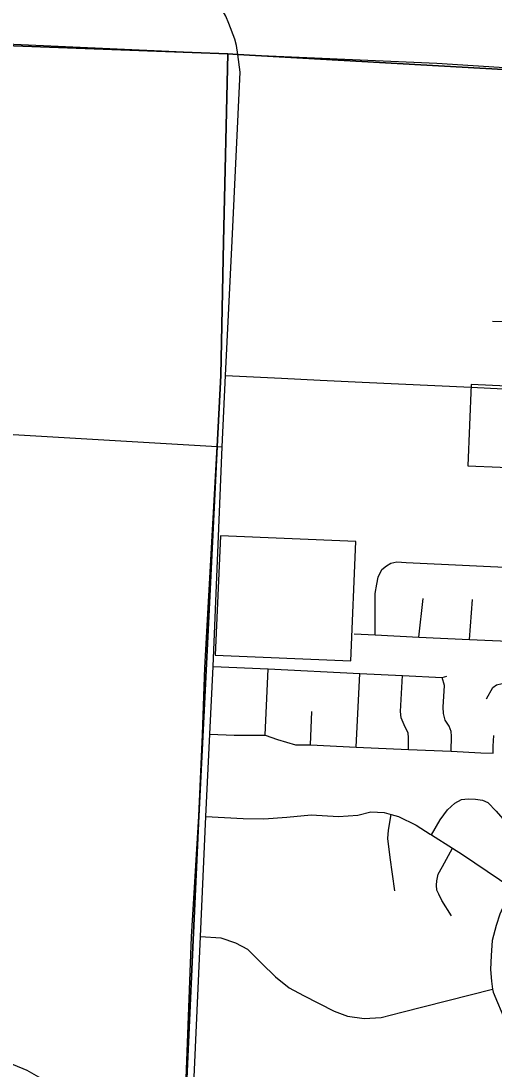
# Model space of a CAD drawing. Extents: x 1659811 to 1934326, y 644115 to 934867.
# Drawn here: x 1802180 to 1805504, y 772572 to 779936 of the extents above; entities that cross this region are included whole.
import ezdxf

# ---------------------------------------------------------------- set-up
doc = ezdxf.new("R2010")
doc.units = 0
for name, color, linetype in [('GM_X_City_Street', 7, 'Continuous'), ('GM_X_Corporation', 7, 'Continuous'), ('GM_X_County', 7, 'Continuous'), ('GM_X_County_Road', 7, 'Continuous'), ('GM_X_Township', 7, 'Continuous'), ('GM_X_Township_Road', 7, 'Continuous')]:
    doc.layers.add(name, color=color, linetype=linetype)

msp = doc.modelspace()

# ---------------------------------------------------------------- linework, layer by layer
at = {"layer": 'GM_X_City_Street'}
for points in [[(1803286.8, 770015), (1803311.7, 770600.2), (1803371.1, 771944.9), (1803441.6, 773504.2), (1803478.2, 774346.9), (1803506.6, 774925.3), (1803529.8, 775399.8), (1803593.2, 776943.9), (1803617.4, 777446.2), (1803664, 778391), (1803721.1, 779576.8), (1803703.9, 779700.5)], [(1805494, 777827.8), (1806069.2, 777818.2)], [(1803617.4, 777446.2), (1804011.5, 777425.9), (1804281.8, 777411.7), (1804578.3, 777398), (1804831.8, 777387.1), (1805342.1, 777362.8)], [(1797070.2, 777278.2), (1797953.4, 777250.4), (1798826.8, 777206.6), (1799137.1, 777188.7), (1800084, 777145), (1801247.3, 777084.8), (1801844.4, 777047.8), (1803557.7, 776945.5), (1803593.2, 776943.9)], [(1804669.1, 775622.5), (1804669.8, 775913.2), (1804680.6, 775979.6), (1804688.8, 776029.2), (1804714.6, 776082.1), (1804747.9, 776107.4), (1804778.1, 776127.3), (1804821.8, 776135.3), (1804885.9, 776131.6), (1805727, 776091.4)], [(1804976.5, 775607.9), (1805004.9, 775878.9)], [(1805332.5, 775590.9), (1805351.5, 775870.6)], [(1804520.1, 775629.6), (1804669.1, 775622.5), (1804976.5, 775607.9), (1805332.5, 775590.9), (1805711.8, 775572.8)], [(1803529.8, 775399.8), (1803916, 775385), (1804561.8, 775350.8), (1804860.4, 775337.7), (1805138.9, 775322.9), (1805171.9, 775332.1)], [(1803895.1, 774918.2), (1803916, 775385)], [(1804535.5, 774833.9), (1804561.8, 775350.8)], [(1804902.5, 774816.9), (1804903.5, 774902.9), (1804899.4, 774932.9), (1804872.1, 774990.1), (1804851.7, 775039.2), (1804846.2, 775084.1), (1804860.4, 775337.7)], [(1805201.9, 774804.8), (1805205.9, 774911.1), (1805203.2, 774945.1), (1805189.6, 774981.9), (1805159.6, 775024.2), (1805148.7, 775070.5), (1805147.4, 775114.1), (1805155.5, 775268.1), (1805138.9, 775322.9)], [(1805450.8, 775173.9), (1805496.4, 775253.1), (1805520.6, 775271.3), (1805561.9, 775281.8), (1805614.2, 775276), (1805639.4, 775278.7), (1805696.8, 775300.8)], [(1804214.6, 774851), (1804223.8, 775085.2)], [(1803506.6, 774925.3), (1803676.9, 774918.2), (1803878.9, 774918.2)], [(1803878.9, 774918.2), (1803895.1, 774918.2), (1803982.1, 774888), (1804109.8, 774850.7), (1804214.6, 774851), (1804535.5, 774833.9), (1804902.5, 774816.9), (1805201.9, 774804.8), (1805410.2, 774795.2)], [(1805410.2, 774795.2), (1805498.9, 774791.2), (1805498.9, 774841.6), (1805501.6, 774915.2)], [(1805065.5, 774217.6), (1805125.7, 774323.6), (1805177.6, 774393.1), (1805228.3, 774440.8), (1805274.4, 774466.1), (1805322.5, 774471.5), (1805374.4, 774469.7), (1805423.6, 774461.6), (1805461.1, 774444.4), (1805517.8, 774384.6), (1805582.5, 774312), (1805804.9, 774062.6)], [(1803478.2, 774346.9), (1803740.8, 774332.7), (1803886.3, 774330.7), (1804047.7, 774341.6), (1804219.8, 774357.5), (1804411.4, 774346.3), (1804546.1, 774357.2), (1804637.1, 774379.1), (1804730.9, 774374.9), (1804781.4, 774361.3), (1804832.4, 774347.5), (1804956.7, 774286), (1805055.7, 774223.8), (1805065.5, 774217.6), (1805212.4, 774124.7), (1805283, 774080), (1805628.3, 773845.5)], [(1804806.4, 773823.4), (1804774, 774059.3), (1804757.8, 774191.2), (1804762.4, 774251.3), (1804781.4, 774361.3)], [(1805204.3, 773648.1), (1805137.6, 773756), (1805115.2, 773800.6), (1805103.1, 773829.9), (1805100.7, 773865.4), (1805102, 773894.8), (1805111.6, 773941.3), (1805140.8, 773995.6), (1805212.4, 774124.7)], [(1805628.3, 773845.5), (1805579.3, 773736), (1805575.2, 773729.2), (1805543.6, 773660.5), (1805518.2, 773580.6), (1805491.5, 773475.8), (1805484.6, 773369.9), (1805478.9, 773271.4), (1805485.6, 773189.9), (1805494, 773134.1), (1805497.3, 773112.8), (1805528.3, 773039.9), (1805553.3, 772978.3), (1805576.1, 772929.1), (1805619.1, 772855.4), (1805649.9, 772810), (1805695.3, 772753.1), (1805740.2, 772698.3), (1805790.2, 772648.2), (1805833.7, 772613.9), (1805900.3, 772571.7)], [(1803441.6, 773504.2), (1803585, 773494.9), (1803686.8, 773460.2), (1803772.4, 773414), (1803858.9, 773327.5)], [(1803858.9, 773327.5), (1803869.6, 773316.8), (1803969, 773219.7), (1804063.9, 773143.3), (1804165.7, 773090.2), (1804380.8, 772979.1), (1804473.3, 772944.4), (1804591.3, 772928.2), (1804711.5, 772935.2), (1804855, 772972.2), (1805494, 773134.1)], [(1801064.8, 772623.1), (1801162.7, 772624.7), (1801293.9, 772639.4), (1801500.3, 772671.6), (1801677.2, 772685), (1801880.9, 772670.7), (1802057.9, 772631.4), (1802221.4, 772564.3), (1802417.1, 772451.7), (1802749.5, 772181), (1802907.7, 772052.3), (1802991.6, 771999.6), (1803043.4, 771979.5), (1803125.9, 771960.3), (1803318.6, 771947.8)]]:
    msp.add_lwpolyline(points, dxfattribs=at)
at = {"layer": 'GM_X_Corporation'}
for points in [[(1799793.5, 779877.7), (1803633.5, 779704.3), (1803603.1, 778383.4), (1803585, 777444.8), (1803557.7, 776945.5), (1803482.9, 775419.5), (1803430.3, 774348.7), (1803318.9, 771942), (1803249.2, 770601.9), (1803163.3, 769064.7), (1803153.3, 768756.9), (1803149.2, 768673.8), (1803140.5, 768584.6), (1803123.4, 768218.4), (1803090.7, 767476.4), (1803002, 765433.1), (1802963.7, 764353.2), (1802921.6, 763165.3), (1799354.2, 763374.8)], [(1799793.5, 779877.7), (1803633.5, 779704.3), (1803603.1, 778383.4), (1803585, 777444.8), (1803557.7, 776945.5), (1803482.9, 775419.5), (1803430.3, 774348.7), (1803318.9, 771942), (1803249.2, 770601.9), (1803163.3, 769064.7), (1803153.3, 768756.9), (1803149.2, 768673.8), (1803140.5, 768584.6), (1803123.4, 768218.4), (1803090.7, 767476.4), (1803002, 765433.1), (1802963.7, 764353.2), (1802921.6, 763165.3), (1799354.2, 763374.8)], [(1803318.9, 771942), (1803430.3, 774348.7), (1803482.9, 775419.5), (1803557.7, 776945.5), (1803585, 777444.8), (1803603.1, 778383.4), (1803633.5, 779704.3), (1803703.9, 779700.5), (1805101.6, 779639.4), (1807438.2, 779490.6)]]:
    msp.add_lwpolyline(points, dxfattribs=at)
for points in [[(1805774.5, 776791.1), (1805793.3, 777251.1), (1806342.8, 777228.6), (1806371.7, 777932.4), (1806171.9, 777940.6), (1806147.4, 777344.1), (1805342.3, 777383), (1805318.8, 776809.8)], [(1803544.5, 775480.4), (1804498.2, 775441.3), (1804532.5, 776279.3), (1803582.1, 776318.3)]]:
    msp.add_lwpolyline(points, close=True, dxfattribs=at)
at = {"layer": 'GM_X_County'}
for points in [[(1801375.4, 779789.8), (1803633.5, 779704.3), (1803703.9, 779700.5), (1807438.2, 779490.6), (1808550.2, 779442.7), (1809791.6, 779366), (1810376.9, 779330.6), (1811852.6, 779255.6), (1817214.1, 778978.7)], [(1817214.1, 778978.7), (1811852.6, 779255.6), (1810376.9, 779330.6), (1809791.6, 779366), (1808550.2, 779442.7), (1807438.2, 779490.6), (1803703.9, 779700.5), (1803633.5, 779704.3), (1801375.4, 779789.8)]]:
    msp.add_lwpolyline(points, dxfattribs=at)
at = {"layer": 'GM_X_County_Road'}
msp.add_lwpolyline([(1803703.9, 779700.5), (1803695.2, 779762.9), (1803682.5, 779807.6), (1803641.2, 779918.1), (1803619.2, 779970.5), (1803557.5, 780076.2), (1803530.6, 780123.3), (1803374, 780377), (1803329, 780444.8)], dxfattribs=at)
at = {"layer": 'GM_X_Township'}
msp.add_lwpolyline([(1799354.2, 763374.8), (1802921.6, 763165.3), (1802931.1, 763434), (1802963.7, 764353.2), (1802995.3, 765242.7), (1803002, 765433.1), (1803025.8, 766102.9), (1803090.7, 767476.4), (1803123.4, 768218.4), (1803140.5, 768584.6), (1803149.2, 768673.8), (1803153.3, 768756.9), (1803163.3, 769064.7), (1803249.2, 770601.9), (1803319.1, 771947.8), (1803379.2, 773501.9), (1803430.3, 774348.7), (1803455.2, 774923.5), (1803472, 775394.4), (1803557.7, 776945.5), (1803585, 777444.8), (1803603.1, 778383.4), (1803633.5, 779704.3), (1803703.9, 779700.5)], dxfattribs=at)
at = {"layer": 'GM_X_Township_Road'}
msp.add_lwpolyline([(1805342.1, 777362.8), (1805478.9, 777356.4), (1806082.5, 777326.6), (1806186.5, 777319), (1806387.3, 777309.4)], dxfattribs=at)

doc.saveas('drawing.dxf')
